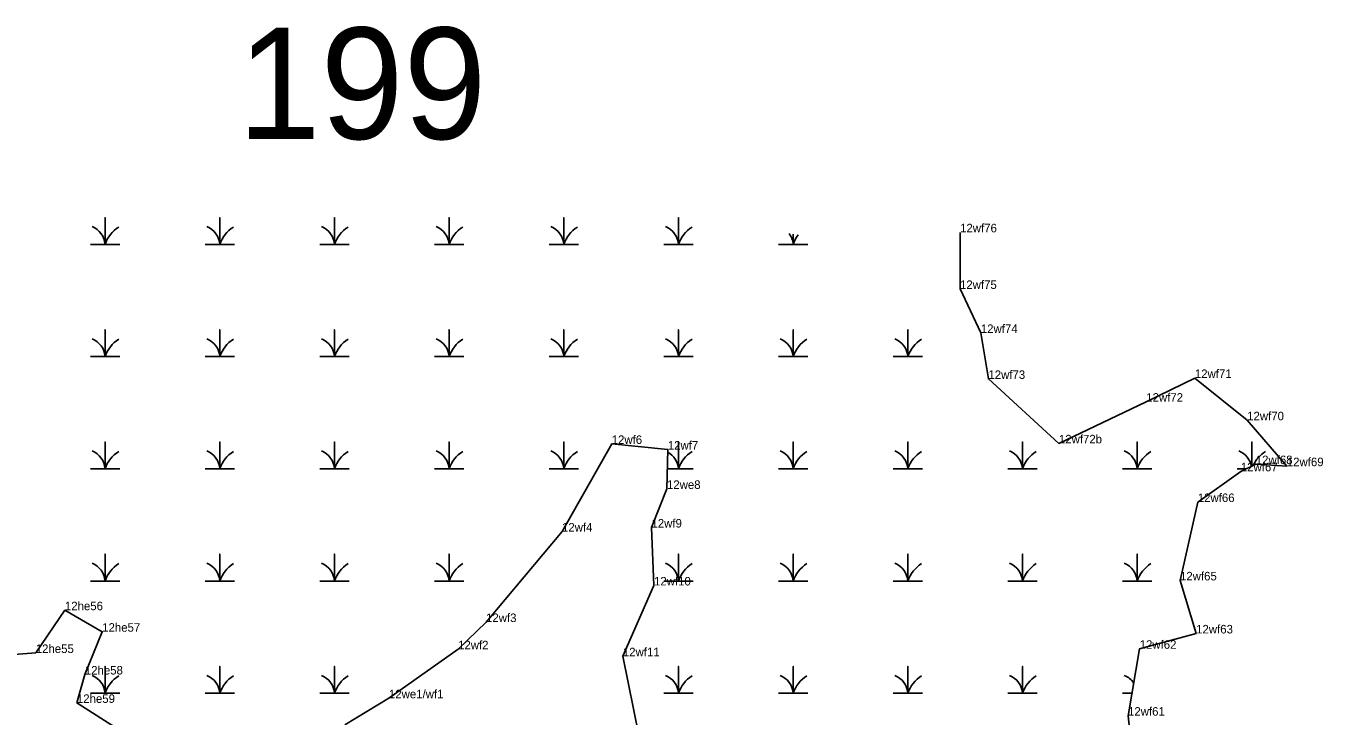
# Model space of a CAD drawing. Extents: x 2072529 to 2268796, y 436423 to 470406.
# Drawn here: x 2237881 to 2238642, y 452338 to 452743 of the extents above; entities that cross this region are included whole.
import ezdxf

# ---------------------------------------------------------------- set-up
doc = ezdxf.new("R2010")
doc.units = 0
for name, color, linetype in [('Default', 7, 'Continuous'), ('Exist Environmental Wetland Boundary Cogo Comment', 7, 'Continuous'), ('Exist Environmental Wetland Boundary Cogo Point CELL', 7, 'Continuous'), ('Old_Level_20', 7, 'Continuous')]:
    doc.layers.add(name, color=color, linetype=linetype)

msp = doc.modelspace()

# ---------------------------------------------------------------- linework, layer by layer
at = {"layer": 'Exist Environmental Wetland Boundary Cogo Point CELL'}
for points in [[(2237918.75, 452615.01), (2237927.36, 452615.01), (2237927.36, 452630.79), (2237927.36, 452615.01), (2237935.96, 452615.01)], [(2237986, 452615.01), (2237994.61, 452615.01), (2237994.61, 452630.79), (2237994.61, 452615.01), (2238003.21, 452615.01)], [(2238053.25, 452615.01), (2238061.86, 452615.01), (2238061.86, 452630.79), (2238061.86, 452615.01), (2238070.46, 452615.01)], [(2238120.5, 452615.01), (2238129.11, 452615.01), (2238129.11, 452630.79), (2238129.11, 452615.01), (2238137.71, 452615.01)], [(2238187.75, 452615.01), (2238196.36, 452615.01), (2238196.36, 452630.79), (2238196.36, 452615.01), (2238204.96, 452615.01)], [(2238255, 452615.01), (2238263.61, 452615.01), (2238263.61, 452630.79), (2238263.61, 452615.01), (2238272.21, 452615.01)], [(2238322.25, 452615.01), (2238330.86, 452615.01), (2238330.86, 452621.04)], [(2238330.86, 452621.04), (2238330.86, 452615.01), (2238339.46, 452615.01)], [(2237918.75, 452549.21), (2237927.36, 452549.21), (2237927.36, 452564.99), (2237927.36, 452549.21), (2237935.96, 452549.21)], [(2237986, 452549.21), (2237994.61, 452549.21), (2237994.61, 452564.99), (2237994.61, 452549.21), (2238003.21, 452549.21)], [(2238053.25, 452549.21), (2238061.86, 452549.21), (2238061.86, 452564.99), (2238061.86, 452549.21), (2238070.46, 452549.21)], [(2238120.5, 452549.21), (2238129.11, 452549.21), (2238129.11, 452564.99), (2238129.11, 452549.21), (2238137.71, 452549.21)], [(2238187.75, 452549.21), (2238196.36, 452549.21), (2238196.36, 452564.99), (2238196.36, 452549.21), (2238204.96, 452549.21)], [(2238255, 452549.21), (2238263.61, 452549.21), (2238263.61, 452564.99), (2238263.61, 452549.21), (2238272.21, 452549.21)], [(2238322.25, 452549.21), (2238330.86, 452549.21), (2238330.86, 452564.99), (2238330.86, 452549.21), (2238339.46, 452549.21)], [(2238389.5, 452549.21), (2238398.11, 452549.21), (2238398.11, 452564.99), (2238398.11, 452549.21), (2238406.71, 452549.21)], [(2237918.75, 452483.41), (2237927.36, 452483.41), (2237927.36, 452499.19), (2237927.36, 452483.41), (2237935.96, 452483.41)], [(2237986, 452483.41), (2237994.61, 452483.41), (2237994.61, 452499.19), (2237994.61, 452483.41), (2238003.21, 452483.41)], [(2238053.25, 452483.41), (2238061.86, 452483.41), (2238061.86, 452499.19), (2238061.86, 452483.41), (2238070.46, 452483.41)], [(2238120.5, 452483.41), (2238129.11, 452483.41), (2238129.11, 452499.19), (2238129.11, 452483.41), (2238137.71, 452483.41)], [(2238187.75, 452483.41), (2238196.36, 452483.41), (2238196.36, 452499.19), (2238196.36, 452483.41), (2238204.96, 452483.41)], [(2238257.1, 452483.41), (2238263.61, 452483.41), (2238263.61, 452499.19), (2238263.61, 452483.41), (2238272.21, 452483.41)], [(2238322.25, 452483.41), (2238330.86, 452483.41), (2238330.86, 452499.19), (2238330.86, 452483.41), (2238339.46, 452483.41)], [(2238389.5, 452483.41), (2238398.11, 452483.41), (2238398.11, 452499.19), (2238398.11, 452483.41), (2238406.71, 452483.41)], [(2238456.75, 452483.41), (2238465.36, 452483.41), (2238465.36, 452499.19), (2238465.36, 452483.41), (2238473.96, 452483.41)], [(2238524, 452483.41), (2238532.61, 452483.41), (2238532.61, 452499.19), (2238532.61, 452483.41), (2238541.21, 452483.41)], [(2238599.86, 452485.07), (2238599.86, 452499.19), (2238599.86, 452485.07)], [(2238591.25, 452483.41), (2238596.4, 452483.41)], [(2237918.75, 452417.61), (2237927.36, 452417.61), (2237927.36, 452433.39), (2237927.36, 452417.61), (2237935.96, 452417.61)], [(2237986, 452417.61), (2237994.61, 452417.61), (2237994.61, 452433.39), (2237994.61, 452417.61), (2238003.21, 452417.61)], [(2238053.25, 452417.61), (2238061.86, 452417.61), (2238061.86, 452433.39), (2238061.86, 452417.61), (2238070.46, 452417.61)], [(2238120.5, 452417.61), (2238129.11, 452417.61), (2238129.11, 452433.39), (2238129.11, 452417.61), (2238137.71, 452417.61)], [(2238255, 452417.61), (2238263.61, 452417.61), (2238263.61, 452433.39), (2238263.61, 452417.61), (2238272.21, 452417.61)], [(2238322.25, 452417.61), (2238330.86, 452417.61), (2238330.86, 452433.39), (2238330.86, 452417.61), (2238339.46, 452417.61)], [(2238389.5, 452417.61), (2238398.11, 452417.61), (2238398.11, 452433.39), (2238398.11, 452417.61), (2238406.71, 452417.61)], [(2238456.75, 452417.61), (2238465.36, 452417.61), (2238465.36, 452433.39), (2238465.36, 452417.61), (2238473.96, 452417.61)], [(2238524, 452417.61), (2238532.61, 452417.61), (2238532.61, 452433.39), (2238532.61, 452417.61), (2238541.21, 452417.61)], [(2237918.75, 452351.81), (2237927.36, 452351.81), (2237927.36, 452367.59), (2237927.36, 452351.81), (2237935.96, 452351.81)], [(2237986, 452351.81), (2237994.61, 452351.81), (2237994.61, 452367.59), (2237994.61, 452351.81), (2238003.21, 452351.81)], [(2238053.25, 452351.81), (2238061.86, 452351.81), (2238061.86, 452367.59), (2238061.86, 452351.81), (2238070.46, 452351.81)], [(2238255, 452351.81), (2238263.61, 452351.81), (2238263.61, 452367.59), (2238263.61, 452351.81), (2238272.21, 452351.81)], [(2238322.25, 452351.81), (2238330.86, 452351.81), (2238330.86, 452367.59), (2238330.86, 452351.81), (2238339.46, 452351.81)], [(2238389.5, 452351.81), (2238398.11, 452351.81), (2238398.11, 452367.59), (2238398.11, 452351.81), (2238406.71, 452351.81)], [(2238456.75, 452351.81), (2238465.36, 452351.81), (2238465.36, 452367.59), (2238465.36, 452351.81), (2238473.96, 452351.81)], [(2238524, 452351.81), (2238529.51, 452351.81)]]:
    msp.add_lwpolyline(points, dxfattribs=at)
for centre, radius, start, end in [((2237915.09, 452614.12), 12.3, 4.14034, 67.53497), ((2237945.6, 452608.95), 19.22, 122.12745, 161.62219), ((2237982.34, 452614.12), 12.3, 4.14034, 67.53497), ((2238012.85, 452608.95), 19.22, 122.12745, 161.62219), ((2238049.59, 452614.12), 12.3, 4.14034, 67.53497), ((2238080.1, 452608.95), 19.22, 122.12745, 161.62219), ((2238116.84, 452614.12), 12.3, 4.14034, 67.53497), ((2238147.35, 452608.95), 19.22, 122.12745, 161.62219), ((2238184.09, 452614.12), 12.3, 4.14034, 67.53497), ((2238214.6, 452608.95), 19.22, 122.12745, 161.62219), ((2238251.34, 452614.12), 12.3, 4.14034, 67.53497), ((2238281.85, 452608.95), 19.22, 122.12745, 161.62219), ((2238318.59, 452614.12), 12.3, 4.14034, 36.36416), ((2238349.1, 452608.95), 19.22, 142.74133, 161.62219), ((2237915.09, 452548.32), 12.3, 4.14034, 67.53497), ((2237945.6, 452543.15), 19.22, 122.12745, 161.62219), ((2237982.34, 452548.32), 12.3, 4.14034, 67.53497), ((2238012.85, 452543.15), 19.22, 122.12745, 161.62219), ((2238049.59, 452548.32), 12.3, 4.14034, 67.53497), ((2238080.1, 452543.15), 19.22, 122.12745, 161.62219), ((2238116.84, 452548.32), 12.3, 4.14034, 67.53497), ((2238147.35, 452543.15), 19.22, 122.12745, 161.62219), ((2238184.09, 452548.32), 12.3, 4.14034, 67.53497), ((2238214.6, 452543.15), 19.22, 122.12745, 161.62219), ((2238251.34, 452548.32), 12.3, 4.14034, 67.53497), ((2238281.85, 452543.15), 19.22, 122.12745, 161.62219), ((2238318.59, 452548.32), 12.3, 4.14034, 67.53497), ((2238349.1, 452543.15), 19.22, 122.12745, 161.62219), ((2238385.84, 452548.32), 12.3, 4.14034, 67.53497), ((2238416.35, 452543.15), 19.22, 122.12745, 161.62219), ((2237915.09, 452482.52), 12.3, 4.14034, 67.53497), ((2237945.6, 452477.35), 19.22, 122.12745, 161.62219), ((2237982.34, 452482.52), 12.3, 4.14034, 67.53497), ((2238012.85, 452477.35), 19.22, 122.12745, 161.62219), ((2238049.59, 452482.52), 12.3, 4.14034, 67.53497), ((2238080.1, 452477.35), 19.22, 122.12745, 161.62219), ((2238116.84, 452482.52), 12.3, 4.14034, 67.53497), ((2238147.35, 452477.35), 19.22, 122.12745, 161.62219), ((2238184.09, 452482.52), 12.3, 4.14034, 67.53497), ((2238214.6, 452477.35), 19.22, 122.12745, 161.62219), ((2238251.34, 452482.52), 12.3, 4.14034, 60.92943), ((2238281.85, 452477.35), 19.22, 122.12745, 161.62219), ((2238318.59, 452482.52), 12.3, 4.14034, 67.53497), ((2238349.1, 452477.35), 19.22, 122.12745, 161.62219), ((2238385.84, 452482.52), 12.3, 4.14034, 67.53497), ((2238416.35, 452477.35), 19.22, 122.12745, 161.62219), ((2238453.09, 452482.52), 12.3, 4.14034, 67.53497), ((2238483.6, 452477.35), 19.22, 122.12745, 161.62219), ((2238520.34, 452482.52), 12.3, 4.14034, 67.53497), ((2238550.85, 452477.35), 19.22, 122.12745, 161.62219), ((2238587.59, 452482.52), 12.3, 11.48604, 67.53497), ((2238618.1, 452477.35), 19.22, 122.12745, 155.01864), ((2237915.09, 452416.72), 12.3, 4.14034, 67.53497), ((2237945.6, 452411.55), 19.22, 122.12745, 161.62219), ((2237982.34, 452416.72), 12.3, 4.14034, 67.53497), ((2238012.85, 452411.55), 19.22, 122.12745, 161.62219), ((2238049.59, 452416.72), 12.3, 4.14034, 67.53497), ((2238080.1, 452411.55), 19.22, 122.12745, 161.62219), ((2238116.84, 452416.72), 12.3, 4.14034, 67.53497), ((2238147.35, 452411.55), 19.22, 122.12745, 161.62219), ((2238251.34, 452416.72), 12.3, 4.14034, 67.53497), ((2238281.85, 452411.55), 19.22, 122.12745, 161.62219), ((2238318.59, 452416.72), 12.3, 4.14034, 67.53497), ((2238349.1, 452411.55), 19.22, 122.12745, 161.62219), ((2238385.84, 452416.72), 12.3, 4.14034, 67.53497), ((2238416.35, 452411.55), 19.22, 122.12745, 161.62219), ((2238453.09, 452416.72), 12.3, 4.14034, 67.53497), ((2238483.6, 452411.55), 19.22, 122.12745, 161.62219), ((2238520.34, 452416.72), 12.3, 4.14034, 67.53497), ((2238550.85, 452411.55), 19.22, 122.12745, 161.62219), ((2237915.09, 452350.92), 12.3, 4.14034, 67.53497), ((2237945.6, 452345.75), 19.22, 122.12745, 161.62219), ((2237982.34, 452350.92), 12.3, 4.14034, 67.53497), ((2238012.85, 452345.75), 19.22, 122.12745, 161.62219), ((2238049.59, 452350.92), 12.3, 4.14034, 67.53497), ((2238080.1, 452345.75), 19.22, 122.12745, 161.62219), ((2238251.34, 452350.92), 12.3, 4.14034, 67.53497), ((2238281.85, 452345.75), 19.22, 122.12745, 161.62219), ((2238318.59, 452350.92), 12.3, 4.14034, 67.53497), ((2238349.1, 452345.75), 19.22, 122.12745, 161.62219), ((2238385.84, 452350.92), 12.3, 4.14034, 67.53497), ((2238416.35, 452345.75), 19.22, 122.12745, 161.62219), ((2238453.09, 452350.92), 12.3, 4.14034, 67.53497), ((2238483.6, 452345.75), 19.22, 122.12745, 161.62219), ((2238520.34, 452350.92), 12.3, 33.90184, 67.53497)]:
    msp.add_arc(centre, radius, start, end, dxfattribs=at)
at = {"layer": 'Old_Level_20'}
for p, q in [((2238428.75, 452622.11), (2238428.75, 452622.11)), ((2238428.69, 452588.91), (2238428.69, 452588.91)), ((2238440.92, 452563.09), (2238440.92, 452563.09)), ((2238445.35, 452536.15), (2238445.35, 452536.15)), ((2238566.42, 452536.68), (2238566.42, 452536.68)), ((2238537.91, 452522.79), (2238537.91, 452522.79)), ((2238597.1, 452511.89), (2238597.1, 452511.89)), ((2238224.44, 452498.01), (2238224.44, 452498.01)), ((2238257.35, 452494.7), (2238257.35, 452494.7)), ((2238486.69, 452498.35), (2238486.69, 452498.35)), ((2238593.37, 452481.95), (2238593.37, 452481.95)), ((2238602.13, 452486.17), (2238602.13, 452486.17)), ((2238620.34, 452484.97), (2238620.34, 452484.97)), ((2238256.85, 452471.64), (2238256.85, 452471.64)), ((2238568.13, 452463.95), (2238568.13, 452463.95)), ((2238247.76, 452448.98), (2238247.76, 452448.98)), ((2238195.31, 452446.65), (2238195.31, 452446.65)), ((2238249.24, 452415), (2238249.24, 452415)), ((2238557.7, 452417.99), (2238557.7, 452417.99)), ((2237903.81, 452400.5), (2237903.81, 452400.5)), ((2238150.75, 452393.56), (2238150.75, 452393.56)), ((2237925.67, 452387.9), (2237925.67, 452387.9)), ((2238567.16, 452386.88), (2238567.16, 452386.88)), ((2237886.71, 452375.42), (2237886.71, 452375.42)), ((2238134.36, 452377.57), (2238134.36, 452377.57)), ((2238231, 452373.49), (2238231, 452373.49)), ((2238534.04, 452377.88), (2238534.04, 452377.88)), ((2237915.5, 452362.8), (2237915.5, 452362.8)), ((2237910.84, 452346.15), (2237910.84, 452346.15)), ((2238093.82, 452348.85), (2238093.82, 452348.85)), ((2238527.22, 452338.65), (2238527.22, 452338.65))]:
    msp.add_line(p, q, dxfattribs=at)
for points in [[(2238568.13, 452463.95), (2238593.37, 452481.95), (2238602.13, 452486.17), (2238620.34, 452484.97), (2238597.1, 452511.89), (2238566.42, 452536.68), (2238537.91, 452522.79), (2238486.69, 452498.35), (2238445.35, 452536.15), (2238440.92, 452563.09), (2238428.69, 452588.91), (2238428.75, 452622.11)], [(2238068.04, 452333.21), (2238093.82, 452348.85), (2238134.36, 452377.57), (2238150.75, 452393.56), (2238195.31, 452446.65), (2238224.44, 452498.01), (2238257.35, 452494.7), (2238256.85, 452471.64), (2238247.76, 452448.98), (2238249.24, 452415), (2238231, 452373.49), (2238240.61, 452326.18)], [(2238531.04, 452302.91), (2238527.22, 452338.65), (2238534.04, 452377.88), (2238567.16, 452386.88), (2238557.7, 452417.99), (2238568.13, 452463.95)], [(2237853.08, 452372.99), (2237886.71, 452375.42), (2237903.81, 452400.5), (2237925.67, 452387.9), (2237915.5, 452362.8), (2237910.84, 452346.15), (2237936.14, 452329.92)]]:
    msp.add_lwpolyline(points, dxfattribs=at)

# ---------------------------------------------------------------- texts
at = {"layer": 'Default'}
msp.add_text('199', height=65.34, dxfattribs=at).set_placement((2238005.18, 452676.84))
at = {"layer": 'Exist Environmental Wetland Boundary Cogo Comment'}
for s, p in [('12wf76', (2238428.75, 452622.11)), ('12wf75', (2238428.69, 452588.91)), ('12wf74', (2238440.92, 452563.09)), ('12wf73', (2238445.35, 452536.15)), ('12wf71', (2238566.42, 452536.68)), ('12wf72', (2238537.91, 452522.79)), ('12wf70', (2238597.1, 452511.89)), ('12wf6', (2238224.44, 452498.01)), ('12wf72b', (2238486.69, 452498.35)), ('12wf7', (2238257.35, 452494.7)), ('12wf67', (2238593.37, 452481.95)), ('12wf68', (2238602.13, 452486.17)), ('12wf69', (2238620.34, 452484.97)), ('12we8', (2238256.85, 452471.64)), ('12wf66', (2238568.13, 452463.95)), ('12wf4', (2238195.31, 452446.65)), ('12wf9', (2238247.76, 452448.98)), ('12wf10', (2238249.24, 452415)), ('12wf65', (2238557.7, 452417.99)), ('12he56', (2237903.81, 452400.5)), ('12wf3', (2238150.75, 452393.56)), ('12he57', (2237925.67, 452387.9)), ('12wf63', (2238567.16, 452386.88)), ('12he55', (2237886.71, 452375.42)), ('12wf2', (2238134.36, 452377.57)), ('12wf62', (2238534.04, 452377.88)), ('12wf11', (2238231, 452373.49)), ('12he58', (2237915.5, 452362.8)), ('12he59', (2237910.84, 452346.15)), ('12we1/wf1', (2238093.82, 452348.85)), ('12wf61', (2238527.22, 452338.65))]:
    msp.add_text(s, height=5, dxfattribs=at).set_placement(p)

doc.saveas('drawing.dxf')
